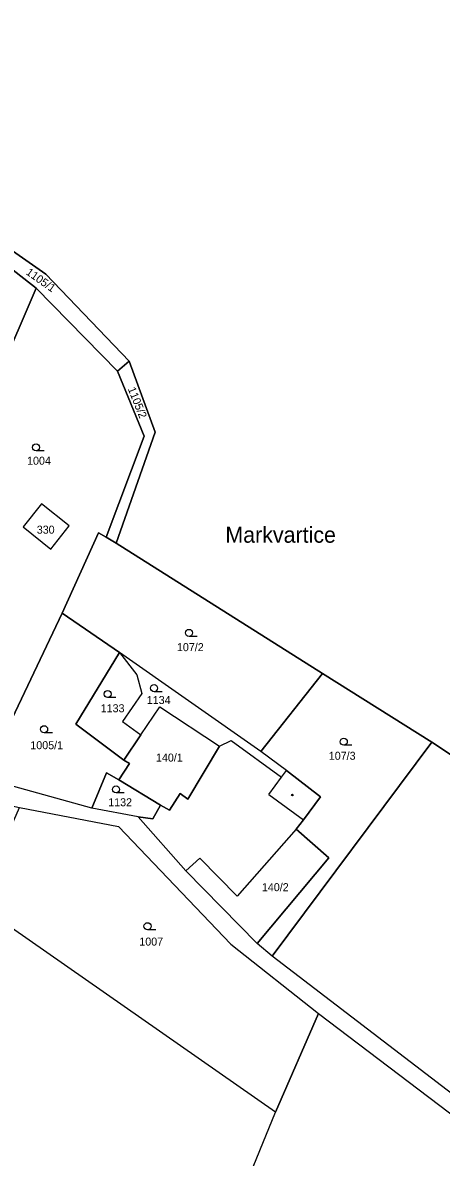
# Model space of a CAD drawing. Extents: x -654083 to -650132, y -1099819 to -1096699.
# Drawn here: x -652863.8 to -652774.8, y -1097445.7 to -1097204.7 of the extents above; entities that cross this region are included whole.
import ezdxf

# ---------------------------------------------------------------- set-up
doc = ezdxf.new("R2010")
doc.units = 0
for name, color, linetype in [('Hranice - vnitř_ kresba', 7, 'Continuous'), ('Obvody jako plochy', 7, 'Continuous'), ('Parcelní čísla', 7, 'Continuous'), ('Značky kultur', 7, 'Continuous'), ('Značky na budově ne v SPI', 7, 'Continuous')]:
    doc.layers.add(name, color=color, linetype=linetype)

msp = doc.modelspace()

# ---------------------------------------------------------------- linework, layer by layer
at = {"layer": 'Hranice - vnitř_ kresba'}
for p, q in [((-652811.47, -1097368.67), (-652808.79, -1097364.99)), ((-652811.47, -1097368.67), (-652804.1, -1097374.06)), ((-652805.72, -1097376), (-652818.24, -1097390.22)), ((-652826.17, -1097382.15), (-652829.11, -1097384.9)), ((-652818.24, -1097390.22), (-652826.17, -1097382.15))]:
    msp.add_line(p, q, dxfattribs=at)
at = {"layer": 'Obvody jako plochy'}
msp.add_lwpolyline([(-652701.73, -1097407.42), (-652776.86, -1097357.53), (-652800.07, -1097342.92), (-652843.97, -1097315.28), (-652835.63, -1097291.7), (-652841.16, -1097276.62), (-652858.92, -1097258.13), (-652884.23, -1097240.4), (-652876.65, -1097222.8), (-652863.95, -1097199.43), (-652852.79, -1097167.04), (-652852.73, -1097141.67), (-652857.98, -1097112.65), (-652779.91, -1097157), (-652715.26, -1097196.97)], dxfattribs=at)
for points in [[(-652858.92, -1097258.13), (-652841.16, -1097276.62), (-652843.64, -1097278.7), (-652860.98, -1097261.11), (-652872.16, -1097252.37), (-652873.17, -1097252.67), (-652874.28, -1097251.65), (-652880.94, -1097245.56), (-652881.64, -1097245.68), (-652885.61, -1097242.51), (-652884.23, -1097240.4)], [(-652868.98, -1097279.56), (-652875.59, -1097292.11), (-652882.95, -1097288.49), (-652878.94, -1097280.23), (-652879.53, -1097279.75), (-652874.69, -1097271.46), (-652885.64, -1097264.43), (-652874.28, -1097251.65), (-652873.17, -1097252.67), (-652872.16, -1097252.37), (-652860.98, -1097261.11)], [(-652872.13, -1097365.2), (-652876.66, -1097364.67), (-652880.8, -1097361.29), (-652882.64, -1097351.84), (-652881.87, -1097329.06), (-652883.99, -1097327.1), (-652886.41, -1097309.4), (-652883.93, -1097308.72), (-652875.59, -1097292.11), (-652868.98, -1097279.56), (-652860.98, -1097261.11), (-652843.64, -1097278.7), (-652837.96, -1097292.56), (-652846.06, -1097314), (-652847.67, -1097313.07), (-652855.44, -1097330.15)], [(-652841.16, -1097276.62), (-652835.63, -1097291.7), (-652843.97, -1097315.28), (-652846.06, -1097314), (-652837.96, -1097292.56), (-652843.64, -1097278.7)], [(-652859.78, -1097306.87), (-652863.68, -1097311.82), (-652857.84, -1097316.55), (-652853.92, -1097311.56)], [(-652859.78, -1097306.87), (-652863.68, -1097311.82), (-652857.84, -1097316.55), (-652853.92, -1097311.56)], [(-652863.68, -1097311.82), (-652857.84, -1097316.55), (-652853.92, -1097311.56), (-652859.78, -1097306.87)], [(-652843.97, -1097315.28), (-652800.07, -1097342.92), (-652813.18, -1097359.51), (-652843.27, -1097338.52), (-652855.44, -1097330.15), (-652847.67, -1097313.07), (-652846.06, -1097314)], [(-652843.36, -1097365.57), (-652845.98, -1097364.05), (-652849.11, -1097371.52), (-652872.13, -1097365.2), (-652855.44, -1097330.15), (-652843.27, -1097338.52), (-652852.5, -1097353.74), (-652842.33, -1097361.35), (-652841.11, -1097362.1)], [(-652839.54, -1097343.24), (-652838.48, -1097347.17), (-652842.58, -1097353.11), (-652838.7, -1097355.98), (-652842.33, -1097361.35), (-652852.5, -1097353.74), (-652843.27, -1097338.52)], [(-652819.47, -1097357.15), (-652808.79, -1097364.99), (-652807.77, -1097363.58), (-652813.18, -1097359.51), (-652843.27, -1097338.52), (-652839.54, -1097343.24), (-652838.48, -1097347.17), (-652842.58, -1097353.11), (-652838.7, -1097355.98), (-652834.69, -1097350.04), (-652822.01, -1097358.35)], [(-652810.78, -1097402.98), (-652813.96, -1097400.29), (-652798.73, -1097382.09), (-652805.72, -1097376), (-652804.1, -1097374.06), (-652800.48, -1097369.16), (-652807.77, -1097363.58), (-652813.18, -1097359.51), (-652800.07, -1097342.92), (-652776.86, -1097357.53)], [(-652830.36, -1097368.47), (-652832.61, -1097372.01), (-652834.49, -1097370.92), (-652843.36, -1097365.57), (-652841.11, -1097362.1), (-652842.33, -1097361.35), (-652838.7, -1097355.98), (-652834.69, -1097350.04), (-652822.01, -1097358.35), (-652828.73, -1097369.66)], [(-652832.61, -1097372.01), (-652834.49, -1097370.92), (-652843.36, -1097365.57), (-652841.11, -1097362.1), (-652842.33, -1097361.35), (-652838.7, -1097355.98), (-652834.69, -1097350.04), (-652822.01, -1097358.35), (-652828.73, -1097369.66), (-652830.36, -1097368.47)], [(-652805.72, -1097376), (-652798.73, -1097382.09), (-652813.96, -1097400.29), (-652829.11, -1097384.9), (-652839.28, -1097373.4), (-652836.17, -1097373.79), (-652834.49, -1097370.92), (-652832.61, -1097372.01), (-652830.36, -1097368.47), (-652828.73, -1097369.66), (-652822.01, -1097358.35), (-652819.47, -1097357.15), (-652808.79, -1097364.99), (-652807.77, -1097363.58), (-652800.48, -1097369.16), (-652804.1, -1097374.06)], [(-652776.86, -1097357.53), (-652701.73, -1097407.42), (-652716.7, -1097438.78), (-652731.88, -1097463.43), (-652810.78, -1097402.98)], [(-652738.79, -1097463.51), (-652723.31, -1097477.96), (-652686.17, -1097505.42), (-652684.88, -1097503.25), (-652721.85, -1097474.57), (-652731.88, -1097463.43), (-652810.78, -1097402.98), (-652813.96, -1097400.29), (-652829.11, -1097384.9), (-652839.28, -1097373.4), (-652849.11, -1097371.52), (-652872.13, -1097365.2), (-652876.66, -1097364.67), (-652880.8, -1097361.29), (-652880.84, -1097364.37), (-652882.96, -1097367.55), (-652864.52, -1097371.39), (-652843.44, -1097375.42), (-652819.55, -1097400.48), (-652800.97, -1097415.17), (-652754.06, -1097450.74)], [(-652839.28, -1097373.4), (-652849.11, -1097371.52), (-652845.98, -1097364.05), (-652843.36, -1097365.57), (-652834.49, -1097370.92), (-652836.17, -1097373.79)], [(-652800.97, -1097415.17), (-652810.09, -1097436.14), (-652870.73, -1097393.83), (-652867.54, -1097385.76), (-652868.51, -1097385.3), (-652868.66, -1097380.83), (-652864.52, -1097371.39), (-652843.44, -1097375.42), (-652819.55, -1097400.48)], [(-652818.24, -1097390.22), (-652826.17, -1097382.15), (-652829.11, -1097384.9), (-652813.96, -1097400.29), (-652798.73, -1097382.09), (-652805.72, -1097376)], [(-652850.71, -1097530.01), (-652827.34, -1097478.42), (-652810.09, -1097436.14), (-652870.73, -1097393.83), (-652876.57, -1097391.21), (-652890.53, -1097417.18), (-652899.59, -1097416.87), (-652912.31, -1097467.15), (-652921.26, -1097492.09), (-652899.7, -1097506.2), (-652857.74, -1097539.18)], [(-652850.71, -1097530.01), (-652827.34, -1097478.42), (-652810.09, -1097436.14), (-652800.97, -1097415.17), (-652754.06, -1097450.74), (-652738.79, -1097463.51), (-652723.31, -1097477.96), (-652686.17, -1097505.42), (-652698.86, -1097524.53), (-652709.52, -1097545.14), (-652759.69, -1097537.16)]]:
    msp.add_lwpolyline(points, close=True, dxfattribs=at)
at = {"layer": 'Značky kultur'}
for p, q in [((-652859.23, -1097295.65), (-652860.98, -1097295.65)), ((-652826.71, -1097335.07), (-652828.46, -1097335.07)), ((-652834.14, -1097346.81), (-652835.89, -1097346.81)), ((-652844.01, -1097348.06), (-652845.76, -1097348.06)), ((-652857.51, -1097355.53), (-652859.26, -1097355.53)), ((-652793.82, -1097358.19), (-652795.57, -1097358.19)), ((-652842.23, -1097368.32), (-652843.98, -1097368.32)), ((-652835.53, -1097397.38), (-652837.28, -1097397.38))]:
    msp.add_line(p, q, dxfattribs=at)
for centre in [(-652860.98, -1097294.9), (-652828.46, -1097334.32), (-652845.76, -1097347.31), (-652835.89, -1097346.06), (-652859.26, -1097354.78), (-652795.57, -1097357.44), (-652843.98, -1097367.57), (-652837.28, -1097396.63)]:
    msp.add_circle(centre, 0.75, dxfattribs=at)
at = {"layer": 'Značky na budově ne v SPI'}
msp.add_circle((-652806.49, -1097368.76), 0.175, dxfattribs=at)

# ---------------------------------------------------------------- texts
at = {"layer": 'Obvody jako plochy'}
msp.add_text('Markvartice', height=3.4, dxfattribs=at).set_placement((-652820.73, -1097315.17))
at = {"layer": 'Parcelní čísla'}
for s, rotation, p in [('1105/1', 324.828, (-652863.27, -1097258.03)), ('1105/2', 291.753, (-652841.5, -1097282.47))]:
    msp.add_text(s, height=1.7, rotation=rotation, dxfattribs=at).set_placement(p)
for s, p in [('1004', (-652862.88, -1097298.59)), ('330', (-652860.82, -1097313.24)), ('107/2', (-652831.03, -1097338.2)), ('1133', (-652847.23, -1097351.18)), ('1134', (-652837.44, -1097349.43)), ('1005/1', (-652862.19, -1097359.03)), ('107/3', (-652798.75, -1097361.27)), ('140/1', (-652835.48, -1097361.66)), ('1132', (-652845.63, -1097371.15)), ('140/2', (-652812.97, -1097389.19)), ('1007', (-652839.02, -1097400.75))]:
    msp.add_text(s, height=1.7, dxfattribs=at).set_placement(p)

doc.saveas('drawing.dxf')
